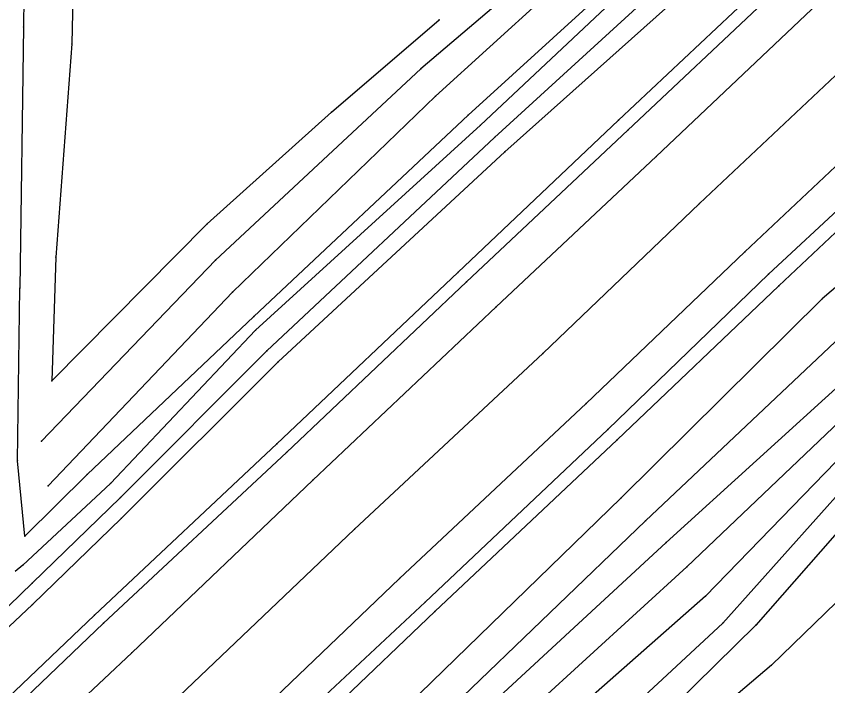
# Model space of a CAD drawing. Extents: x 1419505 to 1434054, y 1956910 to 1968644.
# Drawn here: x 1432953 to 1433096.2, y 1967528.1 to 1967646.3 of the extents above; entities that cross this region are included whole.
import ezdxf

# ---------------------------------------------------------------- set-up
doc = ezdxf.new("R2010")
doc.units = 0
for name, color, linetype in [('S_BREAKLINE', 7, 'Continuous'), ('S_DITCHLINE', 7, 'Continuous'), ('S_EDGE_PAVEMENT', 7, 'Continuous'), ('S_GRD_PT_SYM', 7, 'Continuous'), ('S_PAVEMENT_CROWN', 7, 'Continuous'), ('S_RDW_PT_SYM', 7, 'Continuous'), ('S_SHOULDER', 7, 'Continuous')]:
    doc.layers.add(name, color=color, linetype=linetype)

msp = doc.modelspace()

# ---------------------------------------------------------------- linework, layer by layer
at = {"layer": 'S_BREAKLINE'}
for p, q in [((1432954.6858, 1967680.6068), (1432954.2978, 1967644.3595)), ((1432963.3803, 1967668.6471), (1432962.8283, 1967641.3553)), ((1433059.7186, 1967667.05), (1433024.3983, 1967636.957)), ((1433062.4307, 1967664.4288), (1433027.0135, 1967632.1327)), ((1433066.701, 1967659.7375), (1433032.7398, 1967628.8145)), ((1433091.8706, 1967658.5684), (1433059.2865, 1967627.8914)), ((1433073.1664, 1967652.603), (1433039.2472, 1967622.3391)), ((1433008.6313, 1967629.3345), (1433027.6445, 1967645.6136)), ((1432954.2978, 1967644.3595), (1432953.6347, 1967598.2735)), ((1432962.8283, 1967641.3553), (1432959.9591, 1967603.7179)), ((1433024.3983, 1967636.957), (1432988.1729, 1967603.1868)), ((1433027.0135, 1967632.1327), (1432991.1491, 1967597.5685)), ((1432986.6888, 1967609.5823), (1433008.6313, 1967629.3345)), ((1433120.4495, 1967629.7296), (1433087.5864, 1967598.6646)), ((1433032.7398, 1967628.8145), (1432994.9344, 1967593.2662)), ((1433059.2865, 1967627.8914), (1433030.9517, 1967600.9977)), ((1433127.2029, 1967623.8692), (1433095.2489, 1967596.3484)), ((1433039.2472, 1967622.3391), (1432999.2197, 1967585.2417)), ((1432959.2631, 1967581.8865), (1432986.6888, 1967609.5823)), ((1432959.9591, 1967603.7179), (1432959.2631, 1967581.8865)), ((1432988.1729, 1967603.1868), (1432957.449, 1967571.2518)), ((1433030.9517, 1967600.9977), (1432998.9766, 1967570.7798)), ((1432953.2187, 1967567.8066), (1432953.6327, 1967598.2835)), ((1432991.1491, 1967597.5685), (1432958.623, 1967563.3453)), ((1433087.5864, 1967598.6646), (1433059.0625, 1967571.4818)), ((1433095.2489, 1967596.3484), (1433059.7856, 1967561.2391)), ((1432994.9344, 1967593.2662), (1432965.4895, 1967565.3484)), ((1433104.7495, 1967587.0378), (1433067.7001, 1967553.3456)), ((1432999.2197, 1967585.2417), (1432971.6019, 1967557.6799)), ((1433111.4209, 1967581.8535), (1433074.6585, 1967543.882)), ((1433113.7661, 1967579.5273), (1433077.6807, 1967539.1387)), ((1433116.5742, 1967576.4791), (1433083.5181, 1967538.7607)), ((1432998.9766, 1967570.7798), (1432966.8306, 1967540.5658)), ((1433059.0625, 1967571.4818), (1433026.8914, 1967541.1828)), ((1432954.5418, 1967554.4927), (1432953.2187, 1967567.8066)), ((1433123.3167, 1967567.7156), (1433086.3173, 1967531.7402)), ((1432965.4895, 1967565.3484), (1432954.5418, 1967554.4927)), ((1433059.7856, 1967561.2391), (1433015.3317, 1967518.0984)), ((1432971.6019, 1967557.6799), (1432955.8949, 1967542.4289)), ((1433067.7001, 1967553.3456), (1433021.4991, 1967510.7109)), ((1433074.6585, 1967543.882), (1433026.8434, 1967501.8623)), ((1432955.8949, 1967542.4289), (1432942.445, 1967529.8391)), ((1432966.8306, 1967540.5658), (1432935.6466, 1967510.8589)), ((1433026.8914, 1967541.1828), (1432996.4315, 1967512.16)), ((1433077.6807, 1967539.1387), (1433030.7927, 1967495.5259)), ((1433083.5181, 1967538.7607), (1433037.8642, 1967494.0418)), ((1433086.3173, 1967531.7402), (1433039.2492, 1967491.9847))]:
    msp.add_line(p, q, dxfattribs=at)
at = {"layer": 'S_DITCHLINE'}
for p, q in [((1433068.1771, 1967658.3064), (1433034.96, 1967627.0514)), ((1433070.6643, 1967655.2502), (1433037.3831, 1967624.8262)), ((1433034.96, 1967627.0514), (1432995.2484, 1967590.818)), ((1433037.3831, 1967624.8262), (1432997.2445, 1967587.2078)), ((1432995.2484, 1967590.818), (1432969.6097, 1967563.7833)), ((1433100.7072, 1967591.7851), (1433064.0308, 1967557.1709)), ((1432997.2445, 1967587.2078), (1432971.3839, 1967561.3201)), ((1433108.0647, 1967584.0886), (1433071.3583, 1967549.0393)), ((1432969.6097, 1967563.7833), (1432954.1507, 1967549.3634)), ((1432971.3839, 1967561.3201), (1432955.7939, 1967546.1582)), ((1433064.0308, 1967557.1709), (1433019.445, 1967514.3051)), ((1432954.1507, 1967549.3634), (1432952.8177, 1967548.2483)), ((1433071.3583, 1967549.0393), (1433024.2823, 1967506.1756)), ((1432955.7939, 1967546.1582), (1432940.5709, 1967531.4962))]:
    msp.add_line(p, q, dxfattribs=at)
at = {"layer": 'S_EDGE_PAVEMENT'}
for p, q in [((1433098.127, 1967651.974), (1433065.963, 1967621.473)), ((1433114.3061, 1967635.5449), (1433081.59, 1967604.6389)), ((1433065.963, 1967621.473), (1433037.7121, 1967594.9683)), ((1433081.59, 1967604.6389), (1433053.5652, 1967577.9132)), ((1433037.7121, 1967594.9683), (1433005.3171, 1967564.3553)), ((1433053.5652, 1967577.9132), (1433020.631, 1967546.9872)), ((1433005.3171, 1967564.3553), (1432973.379, 1967533.9174)), ((1433020.631, 1967546.9872), (1432990.2751, 1967517.9773)), ((1432973.379, 1967533.9174), (1432942.289, 1967504.5845))]:
    msp.add_line(p, q, dxfattribs=at)
at = {"layer": 'S_GRD_PT_SYM'}
for points in [[(1433027.6445, 1967645.6136), (1433027.6445, 1967645.6636), (1433027.6445, 1967645.6136), (1433027.5945, 1967645.6136), (1433027.6445, 1967645.6136), (1433027.6445, 1967645.5636), (1433027.6445, 1967645.6136), (1433027.6945, 1967645.6136)], [(1432954.2978, 1967644.3595), (1432954.2978, 1967644.4095), (1432954.2978, 1967644.3595), (1432954.2478, 1967644.3595), (1432954.2978, 1967644.3595), (1432954.2978, 1967644.3095), (1432954.2978, 1967644.3595), (1432954.3478, 1967644.3595)], [(1432962.8283, 1967641.3553), (1432962.8283, 1967641.4053), (1432962.8283, 1967641.3553), (1432962.7783, 1967641.3553), (1432962.8283, 1967641.3553), (1432962.8283, 1967641.3053), (1432962.8283, 1967641.3553), (1432962.8783, 1967641.3553)], [(1433024.3983, 1967636.957), (1433024.3983, 1967637.007), (1433024.3983, 1967636.957), (1433024.3483, 1967636.957), (1433024.3983, 1967636.957), (1433024.3983, 1967636.907), (1433024.3983, 1967636.957), (1433024.4483, 1967636.957)], [(1433027.0135, 1967632.1327), (1433027.0135, 1967632.1827), (1433027.0135, 1967632.1327), (1433026.9635, 1967632.1327), (1433027.0135, 1967632.1327), (1433027.0135, 1967632.0827), (1433027.0135, 1967632.1327), (1433027.0635, 1967632.1327)], [(1433008.6313, 1967629.3345), (1433008.6313, 1967629.3845), (1433008.6313, 1967629.3345), (1433008.5813, 1967629.3345), (1433008.6313, 1967629.3345), (1433008.6313, 1967629.2845), (1433008.6313, 1967629.3345), (1433008.6813, 1967629.3345)], [(1433032.7398, 1967628.8145), (1433032.7398, 1967628.8645), (1433032.7398, 1967628.8145), (1433032.6898, 1967628.8145), (1433032.7398, 1967628.8145), (1433032.7398, 1967628.7645), (1433032.7398, 1967628.8145), (1433032.7898, 1967628.8145)], [(1433059.2865, 1967627.8914), (1433059.2865, 1967627.9414), (1433059.2865, 1967627.8914), (1433059.2365, 1967627.8914), (1433059.2865, 1967627.8914), (1433059.2865, 1967627.8414), (1433059.2865, 1967627.8914), (1433059.3365, 1967627.8914)], [(1433034.96, 1967627.0514), (1433034.96, 1967627.1014), (1433034.96, 1967627.0514), (1433034.91, 1967627.0514), (1433034.96, 1967627.0514), (1433034.96, 1967627.0014), (1433034.96, 1967627.0514), (1433035.01, 1967627.0514)], [(1433037.3831, 1967624.8262), (1433037.3831, 1967624.8762), (1433037.3831, 1967624.8262), (1433037.3331, 1967624.8262), (1433037.3831, 1967624.8262), (1433037.3831, 1967624.7762), (1433037.3831, 1967624.8262), (1433037.4331, 1967624.8262)], [(1433039.2472, 1967622.3391), (1433039.2472, 1967622.3891), (1433039.2472, 1967622.3391), (1433039.1972, 1967622.3391), (1433039.2472, 1967622.3391), (1433039.2472, 1967622.2891), (1433039.2472, 1967622.3391), (1433039.2972, 1967622.3391)], [(1432986.6888, 1967609.5823), (1432986.6888, 1967609.6323), (1432986.6888, 1967609.5823), (1432986.6388, 1967609.5823), (1432986.6888, 1967609.5823), (1432986.6888, 1967609.5323), (1432986.6888, 1967609.5823), (1432986.7388, 1967609.5823)], [(1432959.9591, 1967603.7179), (1432959.9591, 1967603.7679), (1432959.9591, 1967603.7179), (1432959.9091, 1967603.7179), (1432959.9591, 1967603.7179), (1432959.9591, 1967603.6679), (1432959.9591, 1967603.7179), (1432960.0091, 1967603.7179)], [(1432988.1729, 1967603.1868), (1432988.1729, 1967603.2368), (1432988.1729, 1967603.1868), (1432988.1229, 1967603.1868), (1432988.1729, 1967603.1868), (1432988.1729, 1967603.1368), (1432988.1729, 1967603.1868), (1432988.2229, 1967603.1868)], [(1433030.9517, 1967600.9977), (1433030.9517, 1967601.0477), (1433030.9517, 1967600.9977), (1433030.9017, 1967600.9977), (1433030.9517, 1967600.9977), (1433030.9517, 1967600.9477), (1433030.9517, 1967600.9977), (1433031.0017, 1967600.9977)], [(1432953.6327, 1967598.2835), (1432953.6327, 1967598.3335), (1432953.6327, 1967598.2835), (1432953.5827, 1967598.2835), (1432953.6327, 1967598.2835), (1432953.6327, 1967598.2335), (1432953.6327, 1967598.2835), (1432953.6827, 1967598.2835)], [(1432953.6347, 1967598.2735), (1432953.6347, 1967598.3235), (1432953.6347, 1967598.2735), (1432953.5847, 1967598.2735), (1432953.6347, 1967598.2735), (1432953.6347, 1967598.2235), (1432953.6347, 1967598.2735), (1432953.6847, 1967598.2735)], [(1432991.1491, 1967597.5685), (1432991.1491, 1967597.6185), (1432991.1491, 1967597.5685), (1432991.0991, 1967597.5685), (1432991.1491, 1967597.5685), (1432991.1491, 1967597.5185), (1432991.1491, 1967597.5685), (1432991.1991, 1967597.5685)], [(1433087.5864, 1967598.6646), (1433087.5864, 1967598.7146), (1433087.5864, 1967598.6646), (1433087.5364, 1967598.6646), (1433087.5864, 1967598.6646), (1433087.5864, 1967598.6146), (1433087.5864, 1967598.6646), (1433087.6364, 1967598.6646)], [(1433095.2489, 1967596.3484), (1433095.2489, 1967596.3984), (1433095.2489, 1967596.3484), (1433095.1989, 1967596.3484), (1433095.2489, 1967596.3484), (1433095.2489, 1967596.2984), (1433095.2489, 1967596.3484), (1433095.2989, 1967596.3484)], [(1432994.9344, 1967593.2662), (1432994.9344, 1967593.3162), (1432994.9344, 1967593.2662), (1432994.8844, 1967593.2662), (1432994.9344, 1967593.2662), (1432994.9344, 1967593.2162), (1432994.9344, 1967593.2662), (1432994.9844, 1967593.2662)], [(1432995.2484, 1967590.818), (1432995.2484, 1967590.868), (1432995.2484, 1967590.818), (1432995.1984, 1967590.818), (1432995.2484, 1967590.818), (1432995.2484, 1967590.768), (1432995.2484, 1967590.818), (1432995.2984, 1967590.818)], [(1432997.2445, 1967587.2078), (1432997.2445, 1967587.2578), (1432997.2445, 1967587.2078), (1432997.1945, 1967587.2078), (1432997.2445, 1967587.2078), (1432997.2445, 1967587.1578), (1432997.2445, 1967587.2078), (1432997.2945, 1967587.2078)], [(1432999.2197, 1967585.2417), (1432999.2197, 1967585.2917), (1432999.2197, 1967585.2417), (1432999.1697, 1967585.2417), (1432999.2197, 1967585.2417), (1432999.2197, 1967585.1917), (1432999.2197, 1967585.2417), (1432999.2697, 1967585.2417)], [(1432959.2631, 1967581.8865), (1432959.2631, 1967581.9365), (1432959.2631, 1967581.8865), (1432959.2131, 1967581.8865), (1432959.2631, 1967581.8865), (1432959.2631, 1967581.8365), (1432959.2631, 1967581.8865), (1432959.3131, 1967581.8865)], [(1432957.449, 1967571.2518), (1432957.449, 1967571.3018), (1432957.449, 1967571.2518), (1432957.399, 1967571.2518), (1432957.449, 1967571.2518), (1432957.449, 1967571.2018), (1432957.449, 1967571.2518), (1432957.499, 1967571.2518)], [(1432998.9766, 1967570.7798), (1432998.9766, 1967570.8298), (1432998.9766, 1967570.7798), (1432998.9266, 1967570.7798), (1432998.9766, 1967570.7798), (1432998.9766, 1967570.7298), (1432998.9766, 1967570.7798), (1432999.0266, 1967570.7798)], [(1433059.0625, 1967571.4818), (1433059.0625, 1967571.5318), (1433059.0625, 1967571.4818), (1433059.0125, 1967571.4818), (1433059.0625, 1967571.4818), (1433059.0625, 1967571.4318), (1433059.0625, 1967571.4818), (1433059.1125, 1967571.4818)], [(1432953.2187, 1967567.8066), (1432953.2187, 1967567.8566), (1432953.2187, 1967567.8066), (1432953.1687, 1967567.8066), (1432953.2187, 1967567.8066), (1432953.2187, 1967567.7566), (1432953.2187, 1967567.8066), (1432953.2687, 1967567.8066)], [(1432965.4895, 1967565.3484), (1432965.4895, 1967565.3984), (1432965.4895, 1967565.3484), (1432965.4395, 1967565.3484), (1432965.4895, 1967565.3484), (1432965.4895, 1967565.2984), (1432965.4895, 1967565.3484), (1432965.5395, 1967565.3484)], [(1432958.623, 1967563.3453), (1432958.623, 1967563.3953), (1432958.623, 1967563.3453), (1432958.573, 1967563.3453), (1432958.623, 1967563.3453), (1432958.623, 1967563.2953), (1432958.623, 1967563.3453), (1432958.673, 1967563.3453)], [(1432969.6097, 1967563.7833), (1432969.6097, 1967563.8333), (1432969.6097, 1967563.7833), (1432969.5597, 1967563.7833), (1432969.6097, 1967563.7833), (1432969.6097, 1967563.7333), (1432969.6097, 1967563.7833), (1432969.6597, 1967563.7833)], [(1432971.3839, 1967561.3201), (1432971.3839, 1967561.3701), (1432971.3839, 1967561.3201), (1432971.3339, 1967561.3201), (1432971.3839, 1967561.3201), (1432971.3839, 1967561.2701), (1432971.3839, 1967561.3201), (1432971.4339, 1967561.3201)], [(1433059.7856, 1967561.2391), (1433059.7856, 1967561.2891), (1433059.7856, 1967561.2391), (1433059.7356, 1967561.2391), (1433059.7856, 1967561.2391), (1433059.7856, 1967561.1891), (1433059.7856, 1967561.2391), (1433059.8356, 1967561.2391)], [(1432971.6019, 1967557.6799), (1432971.6019, 1967557.7299), (1432971.6019, 1967557.6799), (1432971.5519, 1967557.6799), (1432971.6019, 1967557.6799), (1432971.6019, 1967557.6299), (1432971.6019, 1967557.6799), (1432971.6519, 1967557.6799)], [(1433064.0308, 1967557.1709), (1433064.0308, 1967557.2209), (1433064.0308, 1967557.1709), (1433063.9808, 1967557.1709), (1433064.0308, 1967557.1709), (1433064.0308, 1967557.1209), (1433064.0308, 1967557.1709), (1433064.0808, 1967557.1709)], [(1432954.5418, 1967554.4927), (1432954.5418, 1967554.5427), (1432954.5418, 1967554.4927), (1432954.4918, 1967554.4927), (1432954.5418, 1967554.4927), (1432954.5418, 1967554.4427), (1432954.5418, 1967554.4927), (1432954.5918, 1967554.4927)], [(1433067.7001, 1967553.3456), (1433067.7001, 1967553.3956), (1433067.7001, 1967553.3456), (1433067.6501, 1967553.3456), (1433067.7001, 1967553.3456), (1433067.7001, 1967553.2956), (1433067.7001, 1967553.3456), (1433067.7501, 1967553.3456)], [(1432954.1507, 1967549.3634), (1432954.1507, 1967549.4134), (1432954.1507, 1967549.3634), (1432954.1007, 1967549.3634), (1432954.1507, 1967549.3634), (1432954.1507, 1967549.3134), (1432954.1507, 1967549.3634), (1432954.2007, 1967549.3634)], [(1433071.3583, 1967549.0393), (1433071.3583, 1967549.0893), (1433071.3583, 1967549.0393), (1433071.3083, 1967549.0393), (1433071.3583, 1967549.0393), (1433071.3583, 1967548.9893), (1433071.3583, 1967549.0393), (1433071.4083, 1967549.0393)], [(1432955.7939, 1967546.1582), (1432955.7939, 1967546.2082), (1432955.7939, 1967546.1582), (1432955.7439, 1967546.1582), (1432955.7939, 1967546.1582), (1432955.7939, 1967546.1082), (1432955.7939, 1967546.1582), (1432955.8439, 1967546.1582)], [(1433074.6585, 1967543.882), (1433074.6585, 1967543.932), (1433074.6585, 1967543.882), (1433074.6085, 1967543.882), (1433074.6585, 1967543.882), (1433074.6585, 1967543.832), (1433074.6585, 1967543.882), (1433074.7085, 1967543.882)], [(1432955.8949, 1967542.4289), (1432955.8949, 1967542.4789), (1432955.8949, 1967542.4289), (1432955.8449, 1967542.4289), (1432955.8949, 1967542.4289), (1432955.8949, 1967542.3789), (1432955.8949, 1967542.4289), (1432955.9449, 1967542.4289)], [(1432966.8306, 1967540.5658), (1432966.8306, 1967540.6158), (1432966.8306, 1967540.5658), (1432966.7806, 1967540.5658), (1432966.8306, 1967540.5658), (1432966.8306, 1967540.5158), (1432966.8306, 1967540.5658), (1432966.8806, 1967540.5658)], [(1433026.8914, 1967541.1828), (1433026.8914, 1967541.2328), (1433026.8914, 1967541.1828), (1433026.8414, 1967541.1828), (1433026.8914, 1967541.1828), (1433026.8914, 1967541.1328), (1433026.8914, 1967541.1828), (1433026.9414, 1967541.1828)], [(1433077.6807, 1967539.1387), (1433077.6807, 1967539.1887), (1433077.6807, 1967539.1387), (1433077.6307, 1967539.1387), (1433077.6807, 1967539.1387), (1433077.6807, 1967539.0887), (1433077.6807, 1967539.1387), (1433077.7307, 1967539.1387)], [(1433083.5181, 1967538.7607), (1433083.5181, 1967538.8107), (1433083.5181, 1967538.7607), (1433083.4681, 1967538.7607), (1433083.5181, 1967538.7607), (1433083.5181, 1967538.7107), (1433083.5181, 1967538.7607), (1433083.5681, 1967538.7607)], [(1433086.3173, 1967531.7402), (1433086.3173, 1967531.7902), (1433086.3173, 1967531.7402), (1433086.2673, 1967531.7402), (1433086.3173, 1967531.7402), (1433086.3173, 1967531.6902), (1433086.3173, 1967531.7402), (1433086.3673, 1967531.7402)]]:
    msp.add_lwpolyline(points, dxfattribs=at)
at = {"layer": 'S_PAVEMENT_CROWN'}
for p, q in [((1433106.2166, 1967643.9145), (1433073.5875, 1967613.2275)), ((1433073.5875, 1967613.2275), (1433045.9247, 1967586.7218)), ((1433045.9247, 1967586.7218), (1433012.6895, 1967555.6958)), ((1433012.6895, 1967555.6958), (1432981.7445, 1967526.2609))]:
    msp.add_line(p, q, dxfattribs=at)
at = {"layer": 'S_RDW_PT_SYM'}
for points in [[(1433060.9576, 1967626.1613), (1433060.9576, 1967626.2113), (1433060.9576, 1967626.1613), (1433060.9076, 1967626.1613), (1433060.9576, 1967626.1613), (1433060.9576, 1967626.1113), (1433060.9576, 1967626.1613), (1433061.0076, 1967626.1613)], [(1433065.963, 1967621.473), (1433065.963, 1967621.523), (1433065.963, 1967621.473), (1433065.913, 1967621.473), (1433065.963, 1967621.473), (1433065.963, 1967621.423), (1433065.963, 1967621.473), (1433066.013, 1967621.473)], [(1433073.5875, 1967613.2275), (1433073.5875, 1967613.2775), (1433073.5875, 1967613.2275), (1433073.5375, 1967613.2275), (1433073.5875, 1967613.2275), (1433073.5875, 1967613.1775), (1433073.5875, 1967613.2275), (1433073.6375, 1967613.2275)], [(1433081.59, 1967604.6389), (1433081.59, 1967604.6889), (1433081.59, 1967604.6389), (1433081.54, 1967604.6389), (1433081.59, 1967604.6389), (1433081.59, 1967604.5889), (1433081.59, 1967604.6389), (1433081.64, 1967604.6389)], [(1433085.7632, 1967600.7087), (1433085.7632, 1967600.7587), (1433085.7632, 1967600.7087), (1433085.7132, 1967600.7087), (1433085.7632, 1967600.7087), (1433085.7632, 1967600.6587), (1433085.7632, 1967600.7087), (1433085.8132, 1967600.7087)], [(1433032.4718, 1967599.3726), (1433032.4718, 1967599.4226), (1433032.4718, 1967599.3726), (1433032.4218, 1967599.3726), (1433032.4718, 1967599.3726), (1433032.4718, 1967599.3226), (1433032.4718, 1967599.3726), (1433032.5218, 1967599.3726)], [(1433037.7121, 1967594.9683), (1433037.7121, 1967595.0183), (1433037.7121, 1967594.9683), (1433037.6621, 1967594.9683), (1433037.7121, 1967594.9683), (1433037.7121, 1967594.9183), (1433037.7121, 1967594.9683), (1433037.7621, 1967594.9683)], [(1433045.9247, 1967586.7218), (1433045.9247, 1967586.7718), (1433045.9247, 1967586.7218), (1433045.8747, 1967586.7218), (1433045.9247, 1967586.7218), (1433045.9247, 1967586.6718), (1433045.9247, 1967586.7218), (1433045.9747, 1967586.7218)], [(1433053.5652, 1967577.9132), (1433053.5652, 1967577.9632), (1433053.5652, 1967577.9132), (1433053.5152, 1967577.9132), (1433053.5652, 1967577.9132), (1433053.5652, 1967577.8632), (1433053.5652, 1967577.9132), (1433053.6152, 1967577.9132)], [(1433057.4004, 1967573.3239), (1433057.4004, 1967573.3739), (1433057.4004, 1967573.3239), (1433057.3504, 1967573.3239), (1433057.4004, 1967573.3239), (1433057.4004, 1967573.2739), (1433057.4004, 1967573.3239), (1433057.4504, 1967573.3239)], [(1433000.6738, 1967569.2597), (1433000.6738, 1967569.3097), (1433000.6738, 1967569.2597), (1433000.6238, 1967569.2597), (1433000.6738, 1967569.2597), (1433000.6738, 1967569.2097), (1433000.6738, 1967569.2597), (1433000.7238, 1967569.2597)], [(1433005.3171, 1967564.3553), (1433005.3171, 1967564.4053), (1433005.3171, 1967564.3553), (1433005.2671, 1967564.3553), (1433005.3171, 1967564.3553), (1433005.3171, 1967564.3053), (1433005.3171, 1967564.3553), (1433005.3671, 1967564.3553)], [(1433012.6895, 1967555.6958), (1433012.6895, 1967555.7458), (1433012.6895, 1967555.6958), (1433012.6395, 1967555.6958), (1433012.6895, 1967555.6958), (1433012.6895, 1967555.6458), (1433012.6895, 1967555.6958), (1433012.7395, 1967555.6958)], [(1433020.631, 1967546.9872), (1433020.631, 1967547.0372), (1433020.631, 1967546.9872), (1433020.581, 1967546.9872), (1433020.631, 1967546.9872), (1433020.631, 1967546.9372), (1433020.631, 1967546.9872), (1433020.681, 1967546.9872)], [(1433025.1463, 1967542.8039), (1433025.1463, 1967542.8539), (1433025.1463, 1967542.8039), (1433025.0963, 1967542.8039), (1433025.1463, 1967542.8039), (1433025.1463, 1967542.7539), (1433025.1463, 1967542.8039), (1433025.1963, 1967542.8039)], [(1432968.4117, 1967539.1057), (1432968.4117, 1967539.1557), (1432968.4117, 1967539.1057), (1432968.3617, 1967539.1057), (1432968.4117, 1967539.1057), (1432968.4117, 1967539.0557), (1432968.4117, 1967539.1057), (1432968.4617, 1967539.1057)], [(1432973.379, 1967533.9174), (1432973.379, 1967533.9674), (1432973.379, 1967533.9174), (1432973.329, 1967533.9174), (1432973.379, 1967533.9174), (1432973.379, 1967533.8674), (1432973.379, 1967533.9174), (1432973.429, 1967533.9174)]]:
    msp.add_lwpolyline(points, dxfattribs=at)
at = {"layer": 'S_SHOULDER'}
for p, q in [((1433093.4987, 1967656.8273), (1433060.9576, 1967626.1613)), ((1433118.5024, 1967631.1967), (1433085.7632, 1967600.7087)), ((1433060.9576, 1967626.1613), (1433032.4718, 1967599.3726)), ((1433085.7632, 1967600.7087), (1433057.4004, 1967573.3239)), ((1433032.4718, 1967599.3726), (1433000.6738, 1967569.2597)), ((1433057.4004, 1967573.3239), (1433025.1463, 1967542.8039)), ((1433000.6738, 1967569.2597), (1432968.4117, 1967539.1057)), ((1433025.1463, 1967542.8039), (1432994.2293, 1967514.0131)), ((1432968.4117, 1967539.1057), (1432937.2367, 1967509.3658))]:
    msp.add_line(p, q, dxfattribs=at)

doc.saveas('drawing.dxf')
